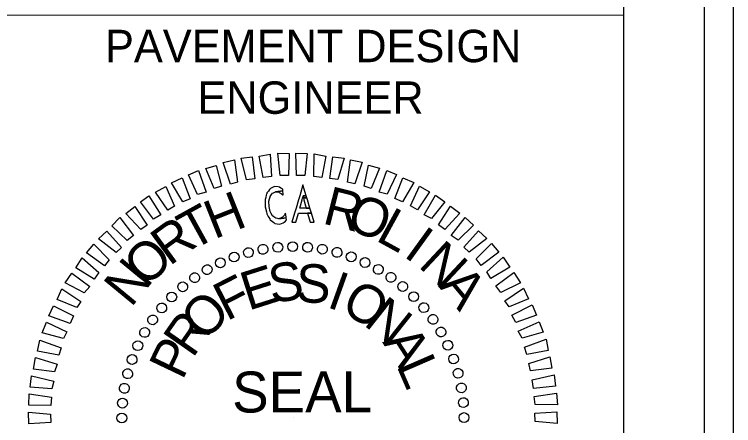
# Model space of a CAD drawing. Extents: x 2320980 to 2456309, y 595047 to 606177.
# Drawn here: x 2456023.3 to 2456045.51, y 597154.89 to 597167.58 of the extents above; entities that cross this region are included whole.
import ezdxf

# ---------------------------------------------------------------- set-up
doc = ezdxf.new("R2010")
doc.units = 0
for name, color, linetype in [('Default', 7, 'Continuous'), ('Sheet Plan CELL', 7, 'Continuous'), ('Sheet Plot Border Inside CELL', 7, 'Continuous'), ('Sheet Plot Border Outside CELL', 7, 'Continuous')]:
    doc.layers.add(name, color=color, linetype=linetype)

msp = doc.modelspace()

# ---------------------------------------------------------------- linework, layer by layer
at = {"layer": 'Default'}
for p, q in [((2456030.521, 597160.236), (2456030.521, 597160.236)), ((2456030.521, 597160.236), (2456030.521, 597160.236)), ((2456030.972, 597160.328), (2456030.972, 597160.328)), ((2456030.972, 597160.328), (2456030.972, 597160.328)), ((2456031.424, 597160.4), (2456031.424, 597160.4)), ((2456031.424, 597160.4), (2456031.424, 597160.4)), ((2456031.887, 597160.419), (2456031.887, 597160.419)), ((2456031.887, 597160.419), (2456031.887, 597160.419)), ((2456032.351, 597160.396), (2456032.351, 597160.396)), ((2456032.351, 597160.396), (2456032.351, 597160.396)), ((2456032.805, 597160.331), (2456032.805, 597160.331)), ((2456032.805, 597160.331), (2456032.805, 597160.331)), ((2456033.259, 597160.245), (2456033.259, 597160.245)), ((2456033.259, 597160.245), (2456033.259, 597160.245)), ((2456030.081, 597160.101), (2456030.081, 597160.101)), ((2456030.081, 597160.101), (2456030.081, 597160.101)), ((2456033.704, 597160.106), (2456033.704, 597160.106)), ((2456033.704, 597160.106), (2456033.704, 597160.106)), ((2456029.652, 597159.924), (2456029.652, 597159.924)), ((2456029.652, 597159.924), (2456029.652, 597159.924)), ((2456034.118, 597159.924), (2456034.118, 597159.924)), ((2456034.118, 597159.924), (2456034.118, 597159.924)), ((2456029.256, 597159.706), (2456029.256, 597159.706)), ((2456029.256, 597159.706), (2456029.256, 597159.706)), ((2456034.544, 597159.722), (2456034.544, 597159.722)), ((2456034.544, 597159.722), (2456034.544, 597159.722)), ((2456028.85, 597159.456), (2456028.85, 597159.456)), ((2456028.85, 597159.456), (2456028.85, 597159.456)), ((2456034.917, 597159.465), (2456034.917, 597159.465)), ((2456034.917, 597159.465), (2456034.917, 597159.465)), ((2456028.497, 597159.186), (2456028.497, 597159.186)), ((2456028.497, 597159.186), (2456028.497, 597159.186)), ((2456035.302, 597159.188), (2456035.302, 597159.188)), ((2456035.302, 597159.188), (2456035.302, 597159.188)), ((2456035.634, 597158.878), (2456035.634, 597158.878)), ((2456035.634, 597158.878), (2456035.634, 597158.878)), ((2456028.155, 597158.863), (2456028.155, 597158.863)), ((2456028.155, 597158.863), (2456028.155, 597158.863)), ((2456027.845, 597158.532), (2456027.845, 597158.532)), ((2456027.845, 597158.532), (2456027.845, 597158.532)), ((2456035.957, 597158.526), (2456035.957, 597158.526)), ((2456035.957, 597158.526), (2456035.957, 597158.526)), ((2456027.557, 597158.157), (2456027.557, 597158.157)), ((2456027.557, 597158.157), (2456027.557, 597158.157)), ((2456036.227, 597158.173), (2456036.227, 597158.173)), ((2456036.227, 597158.173), (2456036.227, 597158.173)), ((2456027.302, 597157.773), (2456027.302, 597157.773)), ((2456027.302, 597157.773), (2456027.302, 597157.773)), ((2456036.476, 597157.777), (2456036.476, 597157.777)), ((2456036.476, 597157.777), (2456036.476, 597157.777)), ((2456027.099, 597157.358), (2456027.099, 597157.358)), ((2456027.099, 597157.358), (2456027.099, 597157.358)), ((2456036.684, 597157.371), (2456036.684, 597157.371)), ((2456036.684, 597157.371), (2456036.684, 597157.371)), ((2456026.917, 597156.933), (2456026.917, 597156.933)), ((2456026.917, 597156.933), (2456026.917, 597156.933)), ((2456036.86, 597156.953), (2456036.86, 597156.953)), ((2456036.86, 597156.953), (2456036.86, 597156.953)), ((2456026.779, 597156.489), (2456026.779, 597156.489)), ((2456026.779, 597156.489), (2456026.779, 597156.489)), ((2456037.006, 597156.513), (2456037.006, 597156.513)), ((2456037.006, 597156.513), (2456037.006, 597156.513)), ((2456026.692, 597156.044), (2456026.692, 597156.044)), ((2456026.692, 597156.044), (2456026.692, 597156.044)), ((2456037.099, 597156.051), (2456037.099, 597156.051)), ((2456037.099, 597156.051), (2456037.099, 597156.051)), ((2456026.638, 597155.58), (2456026.638, 597155.58)), ((2456026.638, 597155.58), (2456026.638, 597155.58)), ((2456037.17, 597155.6), (2456037.17, 597155.6)), ((2456037.17, 597155.6), (2456037.17, 597155.6)), ((2456026.615, 597155.116), (2456026.615, 597155.116)), ((2456026.615, 597155.116), (2456026.615, 597155.116)), ((2456031.902, 597155.132), (2456031.902, 597155.132)), ((2456031.902, 597155.132), (2456031.902, 597155.132)), ((2456037.189, 597155.136), (2456037.189, 597155.136)), ((2456037.189, 597155.136), (2456037.189, 597155.136))]:
    msp.add_line(p, q, dxfattribs=at)
for points in [[(2456029.975, 597162.342), (2456029.742, 597163.012), (2456030.098, 597163.093), (2456030.185, 597162.41)], [(2456030.468, 597162.478), (2456030.297, 597163.149), (2456030.644, 597163.187), (2456030.72, 597162.514)], [(2456030.983, 597162.55), (2456030.854, 597163.212), (2456031.201, 597163.271), (2456031.235, 597162.577)], [(2456031.508, 597162.613), (2456031.432, 597163.297), (2456031.779, 597163.293), (2456031.761, 597162.607)], [(2456032.014, 597162.613), (2456031.99, 597163.297), (2456032.338, 597163.293), (2456032.266, 597162.607)], [(2456032.541, 597162.58), (2456032.56, 597163.276), (2456032.919, 597163.209), (2456032.794, 597162.554)], [(2456033.037, 597162.516), (2456033.13, 597163.192), (2456033.478, 597163.146), (2456033.291, 597162.489)], [(2456033.587, 597162.41), (2456033.68, 597163.097), (2456034.039, 597163.019), (2456033.809, 597162.352)], [(2456029.472, 597162.206), (2456029.208, 597162.833), (2456029.532, 597162.924), (2456029.692, 597162.284)], [(2456034.095, 597162.283), (2456034.23, 597162.928), (2456034.569, 597162.84), (2456034.318, 597162.214)], [(2456028.949, 597162.028), (2456028.674, 597162.634), (2456028.988, 597162.766), (2456029.221, 597162.097)], [(2456034.562, 597162.102), (2456034.802, 597162.77), (2456035.099, 597162.639), (2456034.806, 597162.033)], [(2456028.5, 597161.798), (2456028.152, 597162.381), (2456028.476, 597162.535), (2456028.731, 597161.887)], [(2456035.05, 597161.901), (2456035.291, 597162.537), (2456035.631, 597162.396), (2456035.284, 597161.8)], [(2456028.042, 597161.537), (2456027.652, 597162.098), (2456027.975, 597162.273), (2456028.239, 597161.667)], [(2456031.415, 597161.125), (2456031.492, 597161.114), (2456031.597, 597161.148), (2456031.626, 597161.172), (2456031.667, 597161.206), (2456031.698, 597161.245), (2456031.69, 597161.305), (2456031.69, 597161.307), (2456031.463, 597161.278), (2456031.382, 597161.291), (2456031.368, 597161.294), (2456031.312, 597161.338), (2456031.273, 597161.368), (2456031.232, 597161.441), (2456031.199, 597161.502), (2456031.161, 597161.658), (2456031.161, 597161.658), (2456031.159, 597161.823), (2456031.176, 597161.89), (2456031.192, 597161.952), (2456031.195, 597161.966), (2456031.237, 597162.022), (2456031.27, 597162.065), (2456031.3, 597162.078), (2456031.365, 597162.106), (2456031.589, 597162.135), (2456031.589, 597162.135), (2456031.584, 597162.187), (2456031.53, 597162.226), (2456031.481, 597162.248), (2456031.444, 597162.264), (2456031.329, 597162.269), (2456031.271, 597162.242), (2456031.204, 597162.212), (2456031.18, 597162.181), (2456031.141, 597162.13), (2456031.097, 597162.072), (2456031.096, 597162.072), (2456031.091, 597162.051), (2456031.088, 597162.042), (2456031.077, 597162.002), (2456031.062, 597161.948), (2456031.058, 597161.935), (2456031.041, 597161.873), (2456031.041, 597161.808), (2456031.042, 597161.643), (2456031.042, 597161.642), (2456031.081, 597161.487), (2456031.098, 597161.424), (2456031.14, 597161.351), (2456031.159, 597161.318), (2456031.186, 597161.27), (2456031.188, 597161.267), (2456031.201, 597161.245), (2456031.202, 597161.243), (2456031.27, 597161.19), (2456031.309, 597161.16), (2456031.341, 597161.135)], [(2456031.952, 597161.453), (2456031.868, 597161.167), (2456031.989, 597161.167), (2456032.071, 597161.454), (2456032.469, 597161.454), (2456032.424, 597161.605), (2456032.113, 597161.604), (2456032.185, 597161.857), (2456032.186, 597161.858), (2456032.2, 597161.922), (2456032.201, 597161.923), (2456032.211, 597161.984), (2456032.31, 597161.984), (2456032.209, 597162.322), (2456032.109, 597161.984), (2456032.091, 597161.923), (2456032.091, 597161.921), (2456032.072, 597161.858), (2456032.072, 597161.857), (2456031.997, 597161.604)], [(2456035.529, 597161.678), (2456035.812, 597162.284), (2456036.12, 597162.11), (2456035.741, 597161.556)], [(2456027.594, 597161.265), (2456027.194, 597161.795), (2456027.454, 597161.989), (2456027.824, 597161.396)], [(2456031.589, 597162.016), (2456031.602, 597162.005), (2456031.6, 597162.017), (2456031.595, 597162.068), (2456031.592, 597162.106), (2456031.592, 597162.106), (2456031.591, 597162.115), (2456031.589, 597162.135), (2456031.365, 597162.106), (2456031.46, 597162.099), (2456031.475, 597162.091), (2456031.537, 597162.061)], [(2456032.211, 597161.984), (2456032.223, 597161.923), (2456032.329, 597161.924), (2456032.31, 597161.984)], [(2456035.955, 597161.402), (2456036.302, 597162.009), (2456036.59, 597161.803), (2456036.179, 597161.28)], [(2456032.238, 597161.858), (2456032.31, 597161.605), (2456032.424, 597161.605), (2456032.348, 597161.858), (2456032.348, 597161.858), (2456032.329, 597161.922), (2456032.329, 597161.924), (2456032.223, 597161.923), (2456032.223, 597161.922), (2456032.238, 597161.858)], [(2456027.2, 597160.942), (2456026.737, 597161.439), (2456027.018, 597161.654), (2456027.397, 597161.082)], [(2456036.393, 597161.094), (2456036.761, 597161.67), (2456037.05, 597161.454), (2456036.595, 597160.95)], [(2456026.785, 597160.607), (2456026.313, 597161.062), (2456026.56, 597161.319), (2456026.972, 597160.758)], [(2456031.558, 597161.314), (2456031.463, 597161.278), (2456031.69, 597161.307), (2456031.687, 597161.331), (2456031.686, 597161.334), (2456031.68, 597161.385), (2456031.675, 597161.42), (2456031.672, 597161.446), (2456031.672, 597161.446), (2456031.653, 597161.417), (2456031.627, 597161.378), (2456031.563, 597161.319)], [(2456032.352, 597161.454), (2456032.433, 597161.168), (2456032.555, 597161.168), (2456032.469, 597161.454)], [(2456036.788, 597160.764), (2456037.221, 597161.32), (2456037.478, 597161.083), (2456037.002, 597160.621)], [(2456026.444, 597160.232), (2456025.899, 597160.654), (2456026.158, 597160.89), (2456026.61, 597160.393)], [(2456037.175, 597160.403), (2456037.629, 597160.907), (2456037.886, 597160.67), (2456037.346, 597160.248)], [(2456026.084, 597159.825), (2456025.528, 597160.225), (2456025.755, 597160.493), (2456026.227, 597160.007)], [(2456037.561, 597160.042), (2456038.036, 597160.514), (2456038.262, 597160.244), (2456037.712, 597159.833)], [(2456025.765, 597159.408), (2456025.199, 597159.766), (2456025.394, 597160.075), (2456025.908, 597159.622)], [(2456037.884, 597159.637), (2456038.392, 597160.089), (2456038.598, 597159.787), (2456038.015, 597159.429)], [(2456025.457, 597158.992), (2456024.871, 597159.296), (2456025.076, 597159.595), (2456025.632, 597159.184)], [(2456038.166, 597159.21), (2456038.717, 597159.621), (2456038.923, 597159.298), (2456038.318, 597159.003)], [(2456025.223, 597158.534), (2456024.617, 597158.786), (2456024.769, 597159.116), (2456025.346, 597158.726)], [(2456038.438, 597158.742), (2456039.021, 597159.132), (2456039.175, 597158.808), (2456038.579, 597158.554)], [(2456025.021, 597158.045), (2456024.364, 597158.276), (2456024.505, 597158.594), (2456025.122, 597158.279)], [(2456038.657, 597158.303), (2456039.283, 597158.621), (2456039.416, 597158.296), (2456038.778, 597158.074)], [(2456024.82, 597157.579), (2456024.152, 597157.755), (2456024.294, 597158.085), (2456024.921, 597157.791)], [(2456038.856, 597157.812), (2456039.504, 597158.098), (2456039.626, 597157.773), (2456038.976, 597157.593)], [(2456039.045, 597157.31), (2456039.714, 597157.565), (2456039.784, 597157.208), (2456039.123, 597157.09)], [(2456024.671, 597157.07), (2456024.015, 597157.194), (2456024.083, 597157.533), (2456024.741, 597157.293)], [(2456024.533, 597156.551), (2456023.889, 597156.634), (2456023.956, 597156.994), (2456024.624, 597156.785)], [(2456039.18, 597156.807), (2456039.829, 597157.019), (2456039.899, 597156.663), (2456039.237, 597156.587)], [(2456024.459, 597156.023), (2456023.784, 597156.074), (2456023.83, 597156.433), (2456024.518, 597156.267)], [(2456039.285, 597156.303), (2456039.966, 597156.463), (2456040.005, 597156.106), (2456039.332, 597156.041)], [(2456024.426, 597155.517), (2456023.742, 597155.525), (2456023.756, 597155.873), (2456024.443, 597155.77)], [(2456039.347, 597155.788), (2456040.041, 597155.896), (2456040.069, 597155.538), (2456039.384, 597155.547)], [(2456039.367, 597155.272), (2456040.051, 597155.317), (2456040.058, 597154.959), (2456039.383, 597155.02)], [(2456024.426, 597154.99), (2456023.742, 597154.946), (2456023.735, 597155.305), (2456024.411, 597155.243)]]:
    msp.add_lwpolyline(points, close=True, dxfattribs=at)
for centre, major_axis in [((2456030.975, 597160.334), (-0.027, 0.149)), ((2456031.432, 597160.395), (-0.013, 0.151)), ((2456031.892, 597160.416), (0, 0.152)), ((2456032.353, 597160.396), (0.013, 0.151)), ((2456032.81, 597160.337), (0.026, 0.149)), ((2456030.086, 597160.095), (-0.052, 0.142)), ((2456030.525, 597160.234), (-0.039, 0.146)), ((2456033.26, 597160.238), (0.039, 0.147)), ((2456033.7, 597160.1), (0.052, 0.143)), ((2456029.66, 597159.918), (-0.064, 0.137)), ((2456034.126, 597159.924), (0.064, 0.138)), ((2456029.252, 597159.704), (-0.076, 0.131)), ((2456034.535, 597159.712), (0.076, 0.131)), ((2456028.864, 597159.456), (-0.087, 0.124)), ((2456034.924, 597159.465), (0.087, 0.124)), ((2456028.498, 597159.175), (-0.098, 0.116)), ((2456035.29, 597159.185), (0.097, 0.116)), ((2456028.159, 597158.863), (-0.107, 0.107)), ((2456035.63, 597158.874), (0.107, 0.107)), ((2456027.848, 597158.523), (-0.116, 0.097)), ((2456035.942, 597158.534), (0.116, 0.098)), ((2456027.568, 597158.157), (-0.124, 0.087)), ((2456036.223, 597158.169), (0.124, 0.087)), ((2456027.321, 597157.768), (-0.131, 0.076)), ((2456036.471, 597157.781), (0.131, 0.076)), ((2456036.684, 597157.372), (0.137, 0.064)), ((2456027.109, 597157.359), (-0.138, 0.064)), ((2456026.933, 597156.933), (-0.143, 0.052)), ((2456036.861, 597156.947), (0.142, 0.052)), ((2456026.795, 597156.493), (-0.147, 0.039)), ((2456037, 597156.508), (0.146, 0.039)), ((2456026.696, 597156.043), (-0.149, 0.026)), ((2456037.101, 597156.058), (0.149, 0.027)), ((2456037.162, 597155.601), (0.151, 0.013)), ((2456026.637, 597155.586), (-0.151, 0.013)), ((2456026.617, 597155.126), (-0.152, 0)), ((2456037.182, 597155.141), (0.152, 0))]:
    msp.add_ellipse(centre, major_axis=major_axis, ratio=0.999708, dxfattribs=at)
at = {"layer": 'Sheet Plan CELL'}
for points in [[(2456042.112, 597175.076), (2455742.104, 597175.076), (2455742.104, 596965.076), (2456042.107, 596965.076)], [(2456022.107, 597167.564), (2456042.104, 597167.566), (2456042.107, 597145.064), (2456022.107, 597145.061)]]:
    msp.add_lwpolyline(points, close=True, dxfattribs=at)
at = {"layer": 'Sheet Plot Border Inside CELL'}
msp.add_lwpolyline([(2455711.407, 596964.574), (2456044.604, 596964.576), (2456044.607, 597175.574), (2455711.407, 597175.574)], close=True, dxfattribs=at)
at = {"layer": 'Sheet Plot Border Outside CELL'}
msp.add_lwpolyline([(2455708.807, 596960.574), (2456045.507, 596960.574), (2456045.507, 597179.574), (2455708.807, 597179.574)], close=True, dxfattribs=at)

# ---------------------------------------------------------------- texts
at = {"layer": 'Default'}
for s, height, rotation, p in [('R', 1.188, 345.702, (2456032.778, 597161.142)), ('H', 1.188, 21.7004, (2456029.47, 597160.637)), ('O', 1.188, 338.5021, (2456033.487, 597160.997)), ('T', 1.188, 28.9007, (2456028.782, 597160.276)), ('L', 1.188, 331.3018, (2456034.421, 597160.625)), ('R', 1.188, 36.1015, (2456028.085, 597159.799)), ('I', 1.187, 324.1011, (2456035.284, 597160.136)), ('O', 1.188, 43.3027, (2456027.37, 597159.133)), ('N', 1.188, 316.8999, (2456035.742, 597159.817)), ('N', 1.188, 50.5045, (2456026.898, 597158.513)), ('E', 1.188, 17.692, (2456030.523, 597158.434)), ('S', 1.188, 8.3366, (2456031.235, 597158.668)), ('S', 1.188, 358.9814, (2456031.993, 597158.694)), ('F', 1.187, 27.048, (2456029.855, 597158.105)), ('I', 1.188, 340.2706, (2456032.911, 597158.563)), ('A', 1.188, 309.6981, (2456036.376, 597159.197)), ('A', 1.188, 309.6981, (2456036.376, 597159.197)), ('O', 1.188, 330.9144, (2456033.335, 597158.424)), ('O', 1.188, 45.7622, (2456029.172, 597157.46)), ('N', 1.188, 321.5576, (2456034.049, 597158.016)), ('R', 1.188, 55.1206, (2456028.803, 597156.948)), ('P', 1.188, 64.4798, (2456028.489, 597156.268)), ('A', 1.188, 302.8412, (2456034.649, 597157.469)), ('L', 1.188, 293.4818, (2456035.084, 597156.751)), ('SEAL', 1.2634, 0.081, (2456030.024, 597155.296))]:
    msp.add_text(s, height=height, rotation=rotation, dxfattribs=at).set_placement(p)
at = {"layer": 'Sheet Plan CELL'}
for s, height, p in [('PAVEMENT DESIGN', 1.00002, (2456026.098, 597166.109)), ('ENGINEER', 1, (2456028.952, 597164.516))]:
    msp.add_text(s, height=height, rotation=0, dxfattribs=at).set_placement(p)

doc.saveas('drawing.dxf')
